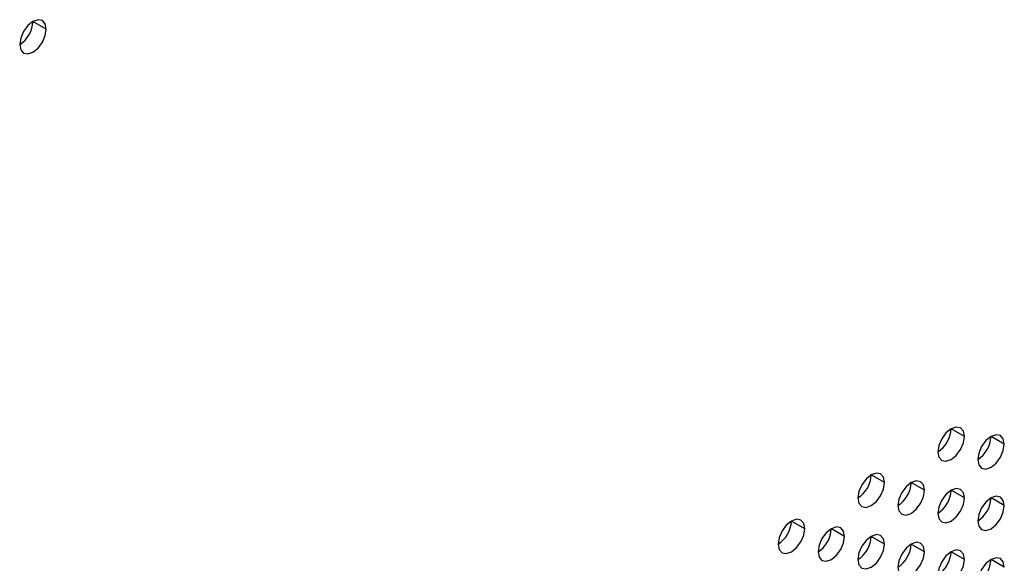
# Model space of a CAD drawing. Header units: millimetres. Extents: x 0 to 1118, y 0 to 864.
# Tile 300 of 397: x 983 to 988, y 693 to 696. Entities that reach past the tile are written whole.
import ezdxf

# ---------------------------------------------------------------- set-up
doc = ezdxf.new("R2010")
doc.units = ezdxf.units.MM

msp = doc.modelspace()

# ---------------------------------------------------------------- linework, layer by layer
at = {"color": 7, "linetype": 'Continuous', "lineweight": 25}
for p, q in [((982.9687, 695.9591), (982.898, 695.9999)), ((987.8478, 693.7948), (987.7771, 693.8356)), ((988.0599, 693.754), (987.9892, 693.7948)), ((987.4235, 693.5499), (987.3528, 693.5907)), ((987.6356, 693.509), (987.5649, 693.5499)), ((987.8478, 693.4682), (987.7771, 693.509)), ((988.0599, 693.4274), (987.9892, 693.4682)), ((986.9992, 693.305), (986.9285, 693.3458)), ((987.2114, 693.2641), (987.1407, 693.3049)), ((987.4235, 693.2233), (987.3528, 693.2641)), ((987.6356, 693.1824), (987.5649, 693.2233)), ((987.8478, 693.1416), (987.7771, 693.1824)), ((988.0599, 693.1007), (987.9892, 693.1416))]:
    msp.add_line(p, q, dxfattribs=at)
at = {"color": 7, "linetype": 'Continuous', "lineweight": 25, "flags": 128}
for points in [[(982.9687, 695.9591), (982.9634, 695.9872), (982.948, 696.0049), (982.9251, 696.0093), (982.898, 695.9999), (982.871, 695.9781), (982.848, 695.9472), (982.8327, 695.9118), (982.8273, 695.8775)], [(982.8273, 695.8775), (982.8327, 695.8493), (982.848, 695.8317), (982.871, 695.8272), (982.898, 695.8366), (982.9251, 695.8585), (982.948, 695.8894), (982.9634, 695.9248), (982.9687, 695.9591)], [(987.8478, 693.7948), (987.8424, 693.823), (987.8271, 693.8406), (987.8041, 693.8451), (987.7771, 693.8357), (987.75, 693.8138), (987.7271, 693.7829), (987.7117, 693.7475), (987.7063, 693.7132)], [(987.7063, 693.7132), (987.7117, 693.685), (987.7271, 693.6674), (987.75, 693.6629), (987.7771, 693.6723), (987.8041, 693.6942), (987.8271, 693.7251), (987.8424, 693.7605), (987.8478, 693.7948)], [(988.0599, 693.754), (988.0545, 693.7821), (988.0392, 693.7998), (988.0163, 693.8042), (987.9892, 693.7948), (987.9621, 693.773), (987.9392, 693.742), (987.9239, 693.7067), (987.9185, 693.6723)], [(987.9185, 693.6723), (987.9239, 693.6442), (987.9392, 693.6265), (987.9621, 693.6221), (987.9892, 693.6315), (988.0163, 693.6533), (988.0392, 693.6843), (988.0545, 693.7196), (988.0599, 693.754)], [(987.4235, 693.5499), (987.4181, 693.578), (987.4028, 693.5957), (987.3799, 693.6001), (987.3528, 693.5907), (987.3257, 693.5689), (987.3028, 693.5379), (987.2875, 693.5026), (987.2821, 693.4683)], [(987.2821, 693.4683), (987.2875, 693.4401), (987.3028, 693.4225), (987.3257, 693.418), (987.3528, 693.4274), (987.3799, 693.4493), (987.4028, 693.4802), (987.4181, 693.5155), (987.4235, 693.5499)], [(987.6356, 693.509), (987.6303, 693.5372), (987.6149, 693.5548), (987.592, 693.5593), (987.5649, 693.5499), (987.5379, 693.528), (987.5149, 693.4971), (987.4996, 693.4618), (987.4942, 693.4274)], [(987.4942, 693.4274), (987.4996, 693.3993), (987.5149, 693.3816), (987.5379, 693.3772), (987.5649, 693.3866), (987.592, 693.4084), (987.6149, 693.4394), (987.6303, 693.4747), (987.6356, 693.509)], [(987.8478, 693.4682), (987.8424, 693.4963), (987.8271, 693.514), (987.8041, 693.5184), (987.7771, 693.509), (987.75, 693.4872), (987.7271, 693.4563), (987.7117, 693.4209), (987.7063, 693.3866)], [(988.0599, 693.4274), (988.0545, 693.4555), (988.0392, 693.4731), (988.0163, 693.4776), (987.9892, 693.4682), (987.9621, 693.4464), (987.9392, 693.4154), (987.9239, 693.3801), (987.9185, 693.3457)], [(987.7063, 693.3866), (987.7117, 693.3584), (987.7271, 693.3408), (987.75, 693.3363), (987.7771, 693.3457), (987.8041, 693.3676), (987.8271, 693.3985), (987.8424, 693.4338), (987.8478, 693.4682)], [(987.9185, 693.3457), (987.9239, 693.3176), (987.9392, 693.2999), (987.9621, 693.2955), (987.9892, 693.3049), (988.0163, 693.3267), (988.0392, 693.3577), (988.0545, 693.393), (988.0599, 693.4274)], [(986.9992, 693.305), (986.9939, 693.3331), (986.9785, 693.3508), (986.9556, 693.3552), (986.9285, 693.3458), (986.9015, 693.324), (986.8785, 693.293), (986.8632, 693.2577), (986.8578, 693.2233)], [(986.8578, 693.2233), (986.8632, 693.1952), (986.8785, 693.1776), (986.9015, 693.1731), (986.9285, 693.1825), (986.9556, 693.2043), (986.9785, 693.2353), (986.9939, 693.2706), (986.9992, 693.305)], [(987.2114, 693.2641), (987.206, 693.2923), (987.1907, 693.3099), (987.1677, 693.3144), (987.1407, 693.305), (987.1136, 693.2831), (987.0907, 693.2522), (987.0753, 693.2168), (987.07, 693.1825)], [(987.4235, 693.2233), (987.4181, 693.2514), (987.4028, 693.2691), (987.3799, 693.2735), (987.3528, 693.2641), (987.3257, 693.2423), (987.3028, 693.2113), (987.2875, 693.176), (987.2821, 693.1416)], [(987.07, 693.1825), (987.0753, 693.1543), (987.0907, 693.1367), (987.1136, 693.1322), (987.1407, 693.1417), (987.1677, 693.1635), (987.1907, 693.1944), (987.206, 693.2298), (987.2114, 693.2641)], [(987.2821, 693.1416), (987.2875, 693.1135), (987.3028, 693.0959), (987.3257, 693.0914), (987.3528, 693.1008), (987.3799, 693.1226), (987.4028, 693.1536), (987.4181, 693.1889), (987.4235, 693.2233)], [(987.6356, 693.1824), (987.6303, 693.2106), (987.6149, 693.2282), (987.592, 693.2327), (987.5649, 693.2233), (987.5379, 693.2014), (987.5149, 693.1705), (987.4996, 693.1351), (987.4942, 693.1008)], [(987.4942, 693.1008), (987.4996, 693.0727), (987.5149, 693.055), (987.5379, 693.0506), (987.5649, 693.06), (987.592, 693.0818), (987.6149, 693.1127), (987.6303, 693.1481), (987.6356, 693.1824)], [(987.8478, 693.1416), (987.8424, 693.1697), (987.8271, 693.1874), (987.8041, 693.1918), (987.7771, 693.1824), (987.75, 693.1606), (987.7271, 693.1296), (987.7117, 693.0943), (987.7063, 693.0599)], [(987.7063, 693.0599), (987.7117, 693.0318), (987.7271, 693.0142), (987.75, 693.0097), (987.7771, 693.0191), (987.8041, 693.0409), (987.8271, 693.0719), (987.8424, 693.1072), (987.8478, 693.1416)], [(988.0599, 693.1007), (988.0545, 693.1289), (988.0392, 693.1465), (988.0163, 693.151), (987.9892, 693.1416), (987.9621, 693.1197), (987.9392, 693.0888), (987.9239, 693.0535), (987.9185, 693.0191)]]:
    msp.add_lwpolyline(points, dxfattribs=at)
at = {"color": 7, "linetype": 'Continuous', "lineweight": 25}
for centre in [(982.7445, 696.0069), (987.6235, 693.8426), (987.8357, 693.8018), (987.1993, 693.5977), (987.4114, 693.5569), (987.6235, 693.516), (987.8357, 693.4752), (986.775, 693.3528), (986.9871, 693.3119), (987.1993, 693.2711), (987.4114, 693.2302), (987.6235, 693.1894), (987.8357, 693.1485)]:
    msp.add_arc(centre, 0.1537, 302.6055, 357.3945, dxfattribs=at)

doc.saveas('drawing.dxf')
